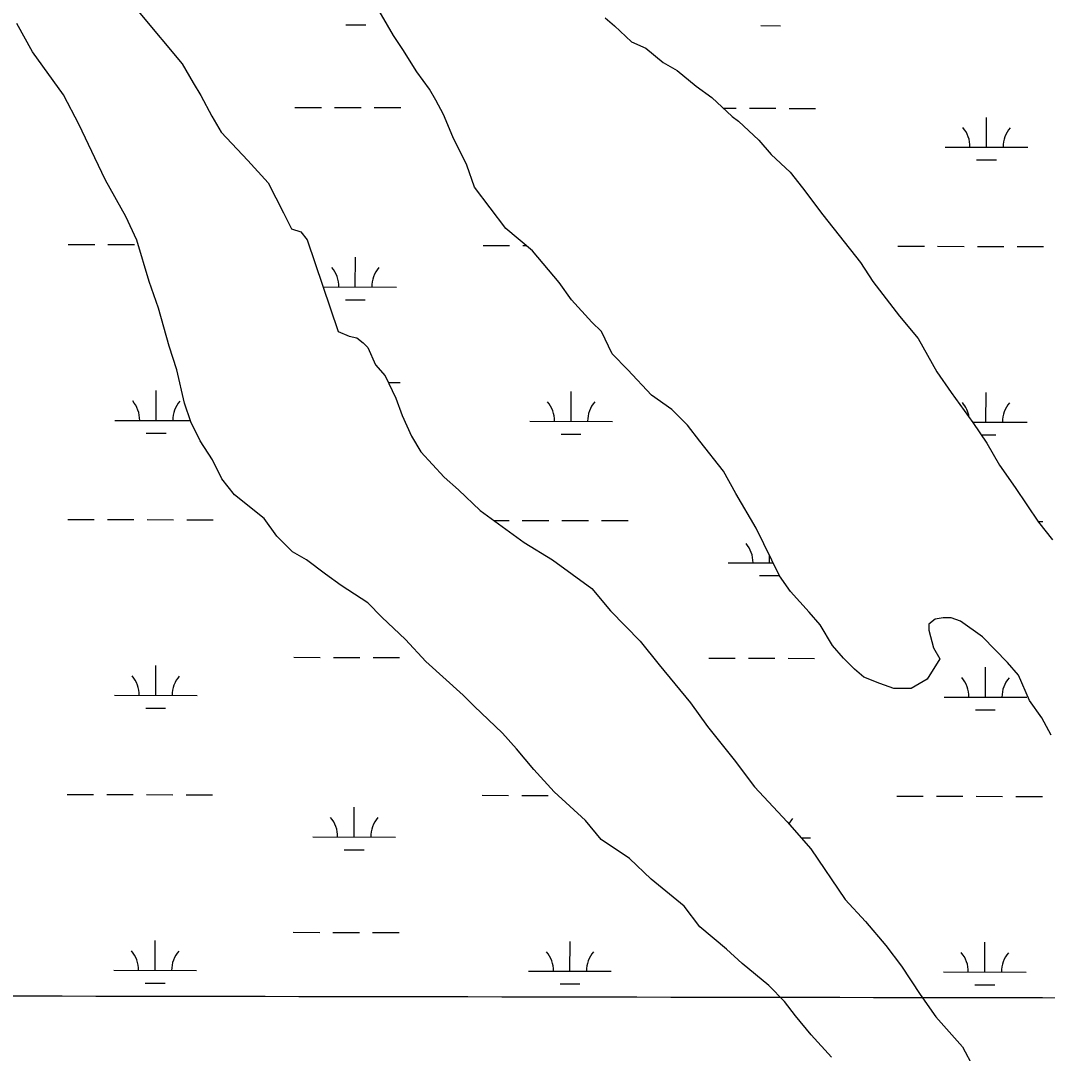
# Model space of a CAD drawing. Extents: x 3187622 to 3225504, y 800805 to 826213.
# Drawn here: x 3213453 to 3214695, y 818255 to 819505 of the extents above; entities that cross this region are included whole.
import ezdxf

# ---------------------------------------------------------------- set-up
doc = ezdxf.new("R2010")
doc.units = 0
for name, color, linetype in [('V-GRID-MAJR', 7, 'Continuous'), ('V-SITE-VEGE', 7, 'Continuous'), ('V-WETL-SWMP', 7, 'Continuous')]:
    doc.layers.add(name, color=color, linetype=linetype)

msp = doc.modelspace()

# ---------------------------------------------------------------- linework, layer by layer
at = {"layer": 'V-GRID-MAJR'}
msp.add_spline([(3191823.839, 818371.837), (3197059.682, 818359.272), (3202295.526, 818347.468), (3207531.372, 818336.426), (3212767.22, 818326.145), (3218003.0700000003, 818316.626), (3223238.92, 818307.868), (3223238.921, 818307.868)], degree=3, dxfattribs=at)
at = {"layer": 'V-SITE-VEGE'}
for p, q in [((3213904.487, 819486.979), (3213879.967, 819529.115)), ((3213597.507, 819513.8200000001), (3213648.61, 819452.432)), ((3213467.463, 819466.991), (3213448.615, 819501.4570000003)), ((3214160.279, 819508.172), (3214171.661, 819498.559)), ((3213915.819, 819469.733), (3213904.487, 819486.979)), ((3214171.661, 819498.559), (3214192.518, 819479.3420000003)), ((3214192.518, 819479.3420000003), (3214209.637, 819471.5970000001)), ((3213505.2770000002, 819415.228), (3213467.463, 819466.991)), ((3213932.813, 819442.91), (3213915.819, 819469.733)), ((3214209.637, 819471.5970000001), (3214230.509, 819454.2870000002)), ((3213648.61, 819452.432), (3213661.812, 819429.451)), ((3214230.509, 819454.2870000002), (3214247.615, 819444.6350000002)), ((3213947.936, 819421.8240000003), (3213932.813, 819442.91)), ((3214247.615, 819444.6350000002), (3214270.381, 819425.404)), ((3213661.812, 819429.451), (3213671.249, 819414.1240000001)), ((3214270.381, 819425.404), (3214289.37, 819411.924)), ((3213524.112, 819378.8530000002), (3213505.2770000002, 819415.228)), ((3213671.249, 819414.1240000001), (3213684.438, 819389.2340000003)), ((3213955.4760000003, 819408.422), (3213947.936, 819421.8240000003)), ((3214289.37, 819411.924), (3214314.02, 819388.866)), ((3213964.901, 819391.1860000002), (3213955.4760000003, 819408.422)), ((3213684.438, 819389.2340000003), (3213695.757, 819370.082)), ((3213976.171, 819364.402), (3213964.901, 819391.1860000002)), ((3214314.02, 819388.866), (3214321.612, 819383.0920000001)), ((3213542.923, 819338.6630000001), (3213524.112, 819378.8530000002)), ((3214321.612, 819383.0920000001), (3214346.259, 819360.034)), ((3213695.757, 819370.082), (3213727.9620000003, 819335.528)), ((3213993.113, 819329.949), (3213976.171, 819364.402)), ((3214346.259, 819360.034), (3214361.4080000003, 819342.763)), ((3213556.1, 819311.867), (3213542.923, 819338.6630000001)), ((3214361.4080000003, 819342.763), (3214384.162, 819321.626)), ((3213727.9620000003, 819335.528), (3213752.585, 819308.654)), ((3214002.474, 819303.1770000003), (3213993.113, 819329.949)), ((3213580.608, 819267.8250000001), (3213556.1, 819311.867)), ((3214384.162, 819321.626), (3214399.296, 819302.446)), ((3213752.585, 819308.654), (3213771.421, 819272.279)), ((3214040.298, 819253.3250000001), (3214002.474, 819303.1770000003)), ((3214399.296, 819302.446), (3214423.881, 819269.85)), ((3213593.773, 819239.1180000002), (3213580.608, 819267.8250000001)), ((3213771.421, 819272.279), (3213780.833, 819253.139)), ((3214423.881, 819269.85), (3214469.287, 819212.316)), ((3213780.833, 819253.139), (3213792.255, 819249.247)), ((3213792.255, 819249.247), (3213799.824, 819239.659)), ((3214072.552, 819226.398), (3214040.298, 819253.3250000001)), ((3213608.705, 819189.419), (3213593.773, 819239.1180000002)), ((3213799.824, 819239.659), (3213837.241, 819128.755)), ((3214104.731, 819188.0290000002), (3214072.552, 819226.398)), ((3214469.287, 819212.316), (3214484.397, 819189.321)), ((3213619.936, 819156.909), (3213608.705, 819189.419)), ((3214119.853, 819166.9400000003), (3214104.731, 819188.0290000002)), ((3214484.397, 819189.321), (3214516.549, 819147.1340000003)), ((3214144.4760000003, 819140.069), (3214119.853, 819166.9400000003)), ((3213632.986, 819111.034), (3213619.936, 819156.909)), ((3214155.847, 819128.547), (3214144.4760000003, 819140.069)), ((3214516.549, 819147.1340000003), (3214539.265, 819120.275)), ((3213837.241, 819128.755), (3213850.557, 819122.9430000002)), ((3214169.023, 819101.7480000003), (3214155.847, 819128.547)), ((3213850.557, 819122.9430000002), (3213860.083, 819120.971)), ((3213860.083, 819120.971), (3213867.677, 819115.198)), ((3213867.677, 819115.198), (3213873.362, 819109.437)), ((3214539.265, 819120.275), (3214561.8910000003, 819080.058)), ((3213642.335, 819082.356), (3213632.986, 819111.034)), ((3213873.362, 819109.437), (3213882.7600000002, 819088.3870000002)), ((3214187.974, 819082.544), (3214169.023, 819101.7480000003)), ((3213882.7600000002, 819088.3870000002), (3213894.1180000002, 819074.959)), ((3213651.606, 819042.2290000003), (3213642.335, 819082.356)), ((3213894.1180000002, 819074.959), (3213907.2970000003, 819048.161)), ((3214216.3880000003, 819051.831), (3214187.974, 819082.544)), ((3214561.8910000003, 819080.058), (3214578.896, 819055.144)), ((3214241.074, 819034.496), (3214216.3880000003, 819051.831)), ((3214578.896, 819055.144), (3214605.364, 819018.721)), ((3213659.086, 819019.286), (3213651.606, 819042.2290000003)), ((3213907.2970000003, 819048.161), (3213914.787, 819027.125)), ((3213914.787, 819027.125), (3213926.0670000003, 819002.2480000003)), ((3214260.024, 819015.292), (3214241.074, 819034.496)), ((3213670.381, 818996.3150000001), (3213659.086, 819019.286)), ((3214275.159, 818996.1130000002), (3214260.024, 819015.292)), ((3214605.364, 819018.721), (3214622.369, 818993.8050000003)), ((3213926.0670000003, 819002.2480000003), (3213937.389, 818983.096)), ((3213685.489, 818973.322), (3213670.381, 818996.3150000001)), ((3214303.534, 818959.675), (3214275.159, 818996.1130000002)), ((3214622.369, 818993.8050000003), (3214637.454, 818966.9940000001)), ((3213937.389, 818983.096), (3213965.8000000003, 818952.382)), ((3213696.7830000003, 818950.3520000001), (3213685.489, 818973.322)), ((3214637.454, 818966.9940000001), (3214656.353, 818940.159)), ((3213711.92, 818931.175), (3213696.7830000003, 818950.3520000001)), ((3213965.8000000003, 818952.382), (3213982.8680000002, 818937.005)), ((3214318.62, 818932.866), (3214303.534, 818959.675)), ((3213982.8680000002, 818937.005), (3214009.413, 818912.0260000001)), ((3214656.353, 818940.159), (3214684.6890000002, 818897.9990000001)), ((3213747.975, 818902.316), (3213711.92, 818931.175)), ((3214343.14, 818890.731), (3214318.62, 818932.866)), ((3214009.413, 818912.0260000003), (3214062.577, 818873.517)), ((3213763.1, 818881.23), (3213747.975, 818902.316)), ((3214371.376, 818833.3090000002), (3214343.14, 818890.731)), ((3214684.6890000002, 818897.9990000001), (3214701.721, 818876.9010000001)), ((3213782.048, 818862.028), (3213763.1, 818881.23)), ((3213799.157, 818852.3740000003), (3213782.048, 818862.028)), ((3214062.577, 818873.517), (3214096.774, 818852.3040000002)), ((3213821.935, 818835.052), (3213799.157, 818852.3740000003)), ((3214096.774, 818852.3040000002), (3214144.241, 818817.6480000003)), ((3213840.924, 818821.572), (3213821.935, 818835.052)), ((3214384.602, 818814.142), (3214371.376, 818833.3090000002)), ((3213873.214, 818800.371), (3213840.924, 818821.572)), ((3214144.241, 818817.6480000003), (3214166.957, 818790.786)), ((3214407.333, 818789.189), (3214384.602, 818814.142)), ((3213890.27, 818783.0860000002), (3213873.214, 818800.371)), ((3214166.957, 818790.786), (3214202.963, 818754.299)), ((3214420.585, 818773.8370000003), (3214407.333, 818789.189)), ((3213918.7090000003, 818756.187), (3213890.27, 818783.0860000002)), ((3214552.233, 818774.8710000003), (3214552.182, 818767.24)), ((3214559.901, 818780.544), (3214552.233, 818774.8710000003)), ((3214569.453, 818782.387), (3214559.901, 818780.544)), ((3214578.99, 818782.326), (3214569.453, 818782.387)), ((3214590.412, 818778.433), (3214578.99, 818782.326)), ((3214616.9930000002, 818759.1770000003), (3214590.412, 818778.433)), ((3214435.681, 818748.935), (3214420.585, 818773.8370000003)), ((3214552.182, 818767.24), (3214557.765, 818746.218)), ((3213943.3340000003, 818729.318), (3213918.7090000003, 818756.187)), ((3214202.963, 818754.299), (3214225.665, 818725.5310000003)), ((3214647.313, 818728.4530000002), (3214616.9930000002, 818759.1770000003)), ((3214448.936, 818733.586), (3214435.681, 818748.935)), ((3214557.765, 818746.218), (3214565.307, 818732.8120000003)), ((3213988.853, 818688.947), (3213943.3340000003, 818729.318)), ((3214225.665, 818725.5310000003), (3214263.5160000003, 818679.4920000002)), ((3214462.201, 818720.1430000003), (3214448.936, 818733.5860000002)), ((3214565.307, 818732.8120000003), (3214549.88, 818708.113)), ((3214660.566, 818713.1020000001), (3214647.313, 818728.4530000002)), ((3214473.5840000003, 818710.527), (3214462.201, 818720.143)), ((3214673.718, 818682.4880000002), (3214660.566, 818713.1020000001)), ((3214492.61, 818702.769), (3214473.5840000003, 818710.527)), ((3214509.741, 818696.933), (3214492.61, 818702.769)), ((3214549.88, 818708.113), (3214530.727, 818696.7930000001)), ((3214002.1180000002, 818675.5040000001), (3213988.853, 818688.947)), ((3214530.727, 818696.7930000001), (3214509.741, 818696.933)), ((3214036.241, 818642.845), (3214002.1180000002, 818675.5040000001)), ((3214263.5160000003, 818679.4920000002), (3214284.312, 818650.736)), ((3214688.841, 818661.4020000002), (3214673.718, 818682.4880000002)), ((3214284.312, 818650.736), (3214316.475, 818610.458)), ((3214700.148, 818640.34), (3214688.841, 818661.4020000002)), ((3214053.285, 818623.6530000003), (3214036.241, 818642.845)), ((3214074.105, 818598.7130000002), (3214053.285, 818623.6530000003)), ((3214316.475, 818610.458), (3214341.062, 818577.862)), ((3214098.728, 818571.841), (3214074.105, 818598.7130000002)), ((3214341.062, 818577.862), (3214380.844, 818535.6240000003)), ((3214136.6550000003, 818537.248), (3214098.728, 818571.841)), ((3214155.58, 818514.228), (3214136.6550000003, 818537.248)), ((3214380.844, 818535.6240000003), (3214409.2460000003, 818503.003)), ((3214189.768, 818491.107), (3214155.58, 818514.228)), ((3214409.2460000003, 818503.003), (3214450.81, 818441.676)), ((3214216.31, 818466.127), (3214189.768, 818491.107)), ((3214256.1580000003, 818433.431), (3214216.31, 818466.127)), ((3214450.81, 818441.676), (3214475.433, 818414.802)), ((3214275.071, 818408.503), (3214256.1580000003, 818433.431)), ((3214475.433, 818414.802), (3214500.044, 818386.024)), ((3214307.325, 818381.5770000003), (3214275.071, 818408.503)), ((3214326.287, 818364.284), (3214307.325, 818381.5770000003)), ((3214500.044, 818386.024), (3214518.955, 818361.093)), ((3214358.539, 818337.3590000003), (3214326.287, 818364.2840000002)), ((3214518.955, 818361.093), (3214541.62, 818326.603)), ((3214377.491, 818318.155), (3214358.539, 818337.3590000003)), ((3214541.62, 818326.603), (3214560.521, 818299.7680000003)), ((3214390.732, 818300.8970000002), (3214377.491, 818318.155)), ((3214409.657, 818277.8770000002), (3214390.732, 818300.8970000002)), ((3214560.521, 818299.7680000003), (3214592.7120000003, 818263.305)), ((3214434.2800000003, 818251.003), (3214409.657, 818277.8770000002)), ((3214592.7120000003, 818263.305), (3214605.901, 818238.416))]:
    msp.add_line(p, q, dxfattribs=at)
at = {"layer": 'V-WETL-SWMP'}
for p, q in [((3213846.788901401, 819499.8090410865), (3213870.7888504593, 819499.7601582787)), ((3214348.6958360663, 819498.7867630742), (3214372.6957851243, 819498.7378802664)), ((3213785.1773452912, 819399.9333252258), (3213817.1772773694, 819399.8681481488)), ((3213833.177243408, 819399.8355596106), (3213865.1771754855, 819399.7703825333)), ((3213881.1771415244, 819399.737793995), (3213913.177073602, 819399.6726169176)), ((3214303.315670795, 819398.8779873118), (3214319.0842120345, 819398.8458701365)), ((3214335.084178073, 819398.8132815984), (3214367.084110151, 819398.7481045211)), ((3214383.08407619, 819398.7155159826), (3214415.0840082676, 819398.6503389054)), ((3214621.8329985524, 819351.7991396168), (3214621.906324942, 819387.7990642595)), ((3214571.833104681, 819351.9009787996), (3214671.8328924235, 819351.6973004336)), ((3214609.801593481, 819336.3926133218), (3214633.801542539, 819336.3437305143)), ((3213510.9307900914, 819233.9905650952), (3213542.930722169, 819233.9253880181)), ((3213558.930688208, 819233.8927994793), (3213590.930620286, 819233.8276224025)), ((3214012.837724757, 819232.968287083), (3214044.8376568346, 819232.9031100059)), ((3214060.8376228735, 819232.870521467), (3214064.8088789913, 819232.8624328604)), ((3214514.744659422, 819231.9460090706), (3214546.744591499, 819231.8808319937)), ((3214562.744557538, 819231.8482434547), (3214594.744489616, 819231.7830663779)), ((3214610.744455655, 819231.7504778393), (3214642.7443877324, 819231.6853007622)), ((3214658.7443537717, 819231.6527122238), (3214690.74428585, 819231.5875351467)), ((3213858.1426993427, 819182.5412637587), (3213858.216025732, 819218.541188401)), ((3213819.0667900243, 819182.620853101), (3213908.1425932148, 819182.4394245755)), ((3213846.1112942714, 819167.1347374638), (3213870.1112433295, 819167.085854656)), ((3213898.018491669, 819067.0278079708), (3213912.499466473, 819066.9983132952)), ((3213617.341522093, 819021.1693920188), (3213617.4148484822, 819057.1693166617)), ((3214119.2484567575, 819020.1471140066), (3214119.3217831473, 819056.1470386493)), ((3214621.155391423, 819019.1248359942), (3214621.228717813, 819055.1247606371)), ((3213567.341628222, 819021.2712312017), (3213658.4993689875, 819021.0855622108)), ((3214069.2485628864, 819020.2489531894), (3214169.2483506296, 819020.0452748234)), ((3214605.0460322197, 819019.1576473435), (3214671.1552852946, 819019.0229968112)), ((3213605.310117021, 819005.7628657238), (3213629.3100660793, 819005.7139829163)), ((3214107.2170516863, 819004.7405877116), (3214131.2170007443, 819004.6917049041)), ((3214615.611434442, 819003.7050961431), (3214633.12393541, 819003.6694268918)), ((3213510.253182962, 818901.3162614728), (3213542.25311504, 818901.2510843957)), ((3213558.2530810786, 818901.2184958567), (3213590.253013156, 818901.15331878)), ((3213606.252979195, 818901.1207302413), (3213638.252911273, 818901.0555531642)), ((3213654.252877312, 818901.0229646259), (3213686.2528093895, 818900.9577875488)), ((3214025.6483820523, 818900.2665107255), (3214044.160049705, 818900.2288063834)), ((3214060.1600157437, 818900.1962178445), (3214092.159947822, 818900.1310407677)), ((3214108.1599138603, 818900.098452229), (3214140.1598459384, 818900.033275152)), ((3214156.159811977, 818900.0006866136), (3214188.159744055, 818899.9355095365)), ((3214684.0680271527, 818898.9254495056), (3214690.0666787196, 818898.9132315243)), ((3214359.3720268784, 818848.8446821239), (3214359.390034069, 818857.685394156)), ((3214309.3721330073, 818848.9465213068), (3214363.741634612, 818848.8357821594)), ((3214347.340621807, 818833.438155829), (3214371.337109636, 818833.389280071)), ((3213616.6639149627, 818688.4950883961), (3213616.7372413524, 818724.4950130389)), ((3213783.822131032, 818734.5847179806), (3213815.8220631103, 818734.5195409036)), ((3213831.8220291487, 818734.4869523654), (3213863.8219612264, 818734.4217752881)), ((3213879.8219272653, 818734.3891867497), (3213911.821859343, 818734.3240096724)), ((3214285.729065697, 818733.5624399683), (3214317.7289977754, 818733.4972628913)), ((3214333.7289638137, 818733.4646743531), (3214365.728895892, 818733.3994972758)), ((3214381.728861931, 818733.3669087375), (3214413.7287940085, 818733.3017316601)), ((3214620.4777842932, 818686.4505323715), (3214620.551110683, 818722.4504570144)), ((3213566.6640210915, 818688.5969275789), (3213666.6638088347, 818688.393249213)), ((3214570.477890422, 818686.5523715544), (3214670.4776781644, 818686.3486931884)), ((3213604.6325098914, 818673.0885621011), (3213628.6324589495, 818673.0396792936)), ((3214608.446379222, 818671.0440060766), (3214632.44632828, 818670.9951232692)), ((3213509.5755758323, 818568.64195785), (3213541.57550791, 818568.5767807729)), ((3213557.575473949, 818568.544192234), (3213589.575406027, 818568.4790151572)), ((3213605.5753720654, 818568.4464266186), (3213637.5753041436, 818568.3812495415)), ((3213653.575270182, 818568.3486610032), (3213685.57520226, 818568.2834839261)), ((3214011.482510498, 818567.6196798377), (3214043.4824425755, 818567.5545027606)), ((3214059.4824086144, 818567.5219142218), (3214091.4823406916, 818567.456737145)), ((3214513.389445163, 818566.5974018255), (3214545.38937724, 818566.5322247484)), ((3214561.389343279, 818566.4996362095), (3214593.3892753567, 818566.4344591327)), ((3214609.389241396, 818566.401870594), (3214641.389173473, 818566.3366935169)), ((3214657.3891395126, 818566.3041049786), (3214689.3890715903, 818566.2389279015)), ((3213856.7874850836, 818517.1926565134), (3213856.860811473, 818553.1925811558)), ((3213806.7875912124, 818517.2944956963), (3213906.7873789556, 818517.0908173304)), ((3214397.851571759, 818516.0906236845), (3214408.6943136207, 818516.068539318)), ((3213844.7560800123, 818501.7861302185), (3213868.7560290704, 818501.7372474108)), ((3213783.144523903, 818401.9104143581), (3213815.144455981, 818401.845237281)), ((3213831.144422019, 818401.8126487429), (3213863.144354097, 818401.7474716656)), ((3213879.144320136, 818401.7148831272), (3213911.1442522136, 818401.6497060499)), ((3213615.986307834, 818355.8207847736), (3213616.059634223, 818391.8207094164)), ((3214117.893242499, 818354.7985067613), (3214117.966568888, 818390.7984314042)), ((3214619.8001771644, 818353.7762287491), (3214619.8735035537, 818389.7761533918)), ((3213565.986413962, 818355.9226239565), (3213665.986201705, 818355.7189455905)), ((3214067.8933486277, 818354.9003459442), (3214167.8931363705, 818354.6966675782)), ((3214569.800283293, 818353.8780679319), (3214669.8000710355, 818353.674389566)), ((3213603.9549027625, 818340.4142584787), (3213627.95485182, 818340.3653756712)), ((3214105.861837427, 818339.3919804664), (3214129.8617864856, 818339.343097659)), ((3214607.768772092, 818338.3697024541), (3214631.7687211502, 818338.3208196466))]:
    msp.add_line(p, q, dxfattribs=at)
for points in [[(3213450.25, 819747.555), (3213470.981, 819709.26), (3213487.973, 819682.438), (3213506.785, 819642.2490000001), (3213521.882, 819617.3470000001), (3213552.1520000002, 819578.9890000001), (3213571.065, 819554.061), (3213597.507, 819513.821), (3213648.61, 819452.431), (3213661.812, 819429.4500000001), (3213671.249, 819414.1240000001)], [(3214144.4760000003, 819140.068), (3214119.853, 819166.941), (3214104.731, 819188.028), (3214072.553, 819226.398), (3214040.299, 819253.322), (3214002.473, 819303.177), (3213993.112, 819329.949), (3213976.171, 819364.402), (3213964.9020000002, 819391.187), (3213955.477, 819408.42), (3213947.935, 819421.8250000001), (3213932.813, 819442.911), (3213915.8200000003, 819469.734), (3213904.488, 819486.979), (3213879.966, 819529.115)], [(3214434.2800000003, 818251.003), (3214409.657, 818277.877), (3214390.732, 818300.8960000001), (3214377.492, 818318.155), (3214358.541, 818337.359), (3214326.287, 818364.283), (3214307.324, 818381.579), (3214275.0700000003, 818408.503), (3214256.157, 818433.431), (3214216.31, 818466.128), (3214189.767, 818491.107), (3214155.58, 818514.228), (3214136.654, 818537.247), (3214098.728, 818571.84), (3214074.105, 818598.713), (3214053.284, 818623.654), (3214036.241, 818642.845), (3214002.1180000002, 818675.505), (3213988.852, 818688.948), (3213943.333, 818729.3150000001), (3213918.7090000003, 818756.188), (3213890.271, 818783.086), (3213873.215, 818800.37), (3213840.923, 818821.571), (3213821.935, 818835.052), (3213799.156, 818852.3740000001), (3213782.049, 818862.027), (3213763.099, 818881.231), (3213747.9760000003, 818902.317), (3213711.92, 818931.174), (3213696.784, 818950.353), (3213685.49, 818973.322), (3213670.38, 818996.316), (3213659.086, 819019.285), (3213651.607, 819042.229), (3213642.335, 819082.355), (3213632.986, 819111.034), (3213619.936, 819156.909), (3213608.705, 819189.417), (3213593.773, 819239.1190000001), (3213580.609, 819267.824), (3213556.1, 819311.867), (3213542.923, 819338.664), (3213524.112, 819378.854), (3213505.276, 819415.2270000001), (3213467.463, 819466.99), (3213448.614, 819501.456)], [(3214160.278, 819508.1730000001), (3214171.661, 819498.559), (3214192.519, 819479.3420000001), (3214209.6380000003, 819471.5970000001), (3214230.509, 819454.287), (3214247.615, 819444.635), (3214270.381, 819425.405), (3214289.37, 819411.924), (3214314.018, 819388.866), (3214321.611, 819383.0920000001), (3214346.2600000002, 819360.035), (3214361.4080000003, 819342.764), (3214384.161, 819321.626), (3214399.296, 819302.447), (3214423.881, 819269.851), (3214469.287, 819212.3150000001), (3214484.397, 819189.3200000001), (3214516.549, 819147.134), (3214539.265, 819120.274), (3214561.8910000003, 819080.059), (3214578.896, 819055.144), (3214605.364, 819018.72), (3214622.3680000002, 818993.805), (3214637.453, 818966.995), (3214656.353, 818940.16), (3214684.69, 818898), (3214701.72, 818876.9)], [(3213671.249, 819414.1240000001), (3213684.4390000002, 819389.235), (3213695.758, 819370.081), (3213727.9620000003, 819335.527), (3213752.585, 819308.653), (3213771.421, 819272.28), (3213780.833, 819253.139), (3213792.254, 819249.247), (3213799.822, 819239.658), (3213837.241, 819128.755), (3213850.557, 819122.943), (3213860.083, 819120.9720000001), (3213867.676, 819115.198), (3213873.362, 819109.437), (3213882.761, 819088.388), (3213894.119, 819074.958), (3213907.295, 819048.161), (3213914.787, 819027.125), (3213926.068, 819002.248), (3213937.3880000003, 818983.095), (3213965.801, 818952.381), (3213982.869, 818937.005), (3214009.413, 818912.027), (3214062.576, 818873.517), (3214096.776, 818852.304), (3214144.241, 818817.647), (3214166.957, 818790.787), (3214202.963, 818754.299), (3214225.666, 818725.53), (3214263.5160000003, 818679.491), (3214284.311, 818650.735), (3214316.4760000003, 818610.457), (3214341.062, 818577.861), (3214380.845, 818535.6240000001), (3214409.2460000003, 818503.003), (3214450.81, 818441.676), (3214475.433, 818414.8030000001), (3214500.044, 818386.022), (3214518.9560000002, 818361.094), (3214541.6210000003, 818326.603), (3214560.521, 818299.768), (3214592.7120000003, 818263.305), (3214605.901, 818238.416)], [(3214700.148, 818640.34), (3214688.841, 818661.402), (3214673.718, 818682.488), (3214660.5670000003, 818713.101), (3214647.3140000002, 818728.452), (3214616.9930000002, 818759.1780000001), (3214590.412, 818778.433), (3214578.991, 818782.3250000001), (3214569.452, 818782.388), (3214559.901, 818780.544), (3214552.232, 818774.871), (3214552.181, 818767.24), (3214557.765, 818746.2170000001), (3214565.307, 818732.812), (3214549.88, 818708.113), (3214530.727, 818696.7930000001), (3214509.741, 818696.933), (3214492.61, 818702.77), (3214473.583, 818710.528), (3214462.2, 818720.143), (3214448.935, 818733.586), (3214435.682, 818748.936), (3214420.585, 818773.838), (3214407.332, 818789.189), (3214384.6040000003, 818814.142), (3214371.377, 818833.308), (3214343.1410000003, 818890.73), (3214318.619, 818932.866), (3214303.535, 818959.675), (3214275.16, 818996.113), (3214260.024, 819015.292), (3214241.074, 819034.496), (3214216.387, 819051.8300000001), (3214187.974, 819082.544), (3214169.023, 819101.748), (3214155.847, 819128.546), (3214144.4760000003, 819140.068)]]:
    msp.add_lwpolyline(points, dxfattribs=at)
for centre, radius, start, end in [((3214566.5911468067, 819352.3864597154), 35.246287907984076, 359.11148072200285, 40.655139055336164), ((3214677.0767844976, 819352.1614238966), 35.24628790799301, 139.1114777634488, 180.65513609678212), ((3213802.900847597, 819183.1285838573), 35.246287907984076, 359.11148072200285, 40.655139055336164), ((3213913.3864852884, 819182.9035480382), 35.24628790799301, 139.1114777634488, 180.65513609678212), ((3213562.099670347, 819021.7567121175), 35.246287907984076, 359.11148072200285, 40.655139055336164), ((3213672.5853080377, 819021.5316762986), 35.24628790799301, 139.1114777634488, 180.65513609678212), ((3214064.006605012, 819020.7344341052), 35.246287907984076, 359.11148072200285, 40.655139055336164), ((3214174.492242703, 819020.5093982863), 35.24628790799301, 139.1114777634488, 180.65513609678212), ((3214565.9135396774, 819019.7121560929), 35.246287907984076, 8.742144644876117, 40.65513905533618), ((3214676.3991773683, 819019.4871202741), 35.24628790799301, 139.1114777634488, 180.65513609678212), ((3214304.130175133, 818849.4320022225), 35.246287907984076, 359.11148072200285, 40.655139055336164), ((3213561.422063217, 818689.0824084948), 35.246287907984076, 359.11148072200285, 40.655139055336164), ((3213671.9077009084, 818688.8573726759), 35.24628790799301, 139.1114777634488, 180.65513609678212), ((3214565.2359325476, 818687.0378524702), 35.246287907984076, 359.11148072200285, 40.655139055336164), ((3214675.7215702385, 818686.8128166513), 35.24628790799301, 139.1114777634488, 180.65513609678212), ((3213801.545633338, 818517.7799766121), 35.246287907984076, 359.11148072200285, 40.655139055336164), ((3213912.0312710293, 818517.5549407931), 35.24628790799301, 139.1114777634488, 180.65513609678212), ((3214413.9382056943, 818516.5326627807), 35.24628790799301, 139.11147776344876, 151.68181415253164), ((3213560.7444560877, 818356.4081048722), 35.246287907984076, 359.11148072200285, 40.655139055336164), ((3213671.2300937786, 818356.1830690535), 35.24628790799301, 139.1114777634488, 180.65513609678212), ((3214062.6513907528, 818355.38582686), 35.246287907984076, 359.11148072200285, 40.655139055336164), ((3214173.137028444, 818355.1607910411), 35.24628790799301, 139.1114777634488, 180.65513609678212), ((3214564.5583254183, 818354.3635488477), 35.246287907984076, 359.11148072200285, 40.655139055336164), ((3214675.043963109, 818354.1385130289), 35.24628790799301, 139.1114777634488, 180.65513609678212)]:
    msp.add_arc(centre, radius, start, end, dxfattribs=at)

doc.saveas('drawing.dxf')
